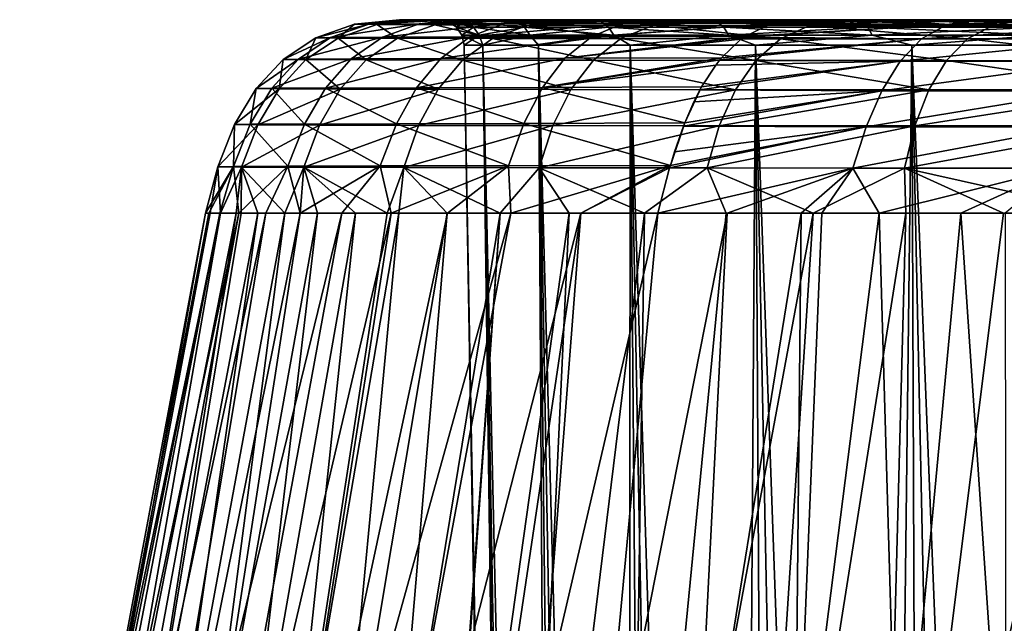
# Model space of a CAD drawing. Header units: metres. Extents: x -109 to 109, y -63 to 140.
# Tile 392 of 480: x 60.06 to 67.69, y 13.92 to 18.6. Entities that reach past the tile are written whole.
import ezdxf

# ---------------------------------------------------------------- set-up
doc = ezdxf.new("R2010")
doc.units = ezdxf.units.M
doc.layers.add('solid_502308_SW0001', color=7, linetype='CONTINUOUS')

msp = doc.modelspace()

# ---------------------------------------------------------------- linework, layer by layer
at = {"layer": 'solid_502308_SW0001'}
for points in [[(62.354538, 18.463137, 0.210634), (62.654179, 18.567312, 0.217047), (62.764614, 18.569345, -1.756779)], [(62.469028, 18.465202, -1.807082), (62.354538, 18.463137, 0.210634), (62.764614, 18.569345, -1.756779)], [(62.354538, 18.463137, 0.210634), (62.528717, 18.461145, 2.224075), (62.654179, 18.567312, 0.217047)], [(62.469028, 18.465202, -1.807082), (62.764614, 18.569345, -1.756779), (63.154991, 18.571413, -3.694756)], [(62.869854, 18.467302, -3.787895), (62.469028, 18.465202, -1.807082), (63.154991, 18.571413, -3.694756)], [(62.528717, 18.461145, 2.224075), (62.825943, 18.565351, 2.186492), (62.654179, 18.567312, 0.217047)], [(62.528717, 18.461145, 2.224075), (62.988018, 18.459272, 4.192152), (62.825943, 18.565351, 2.186492)], [(62.654179, 18.567312, 0.217047), (63.01516, 18.603163, 0.663302), (63.003288, 18.603163, -0.347916)], [(62.654179, 18.567312, 0.217047), (62.825943, 18.565351, 2.186492), (63.01516, 18.603163, 0.663302)], [(62.654179, 18.567312, 0.217047), (63.003288, 18.603163, -0.347916), (63.067024, 18.603163, -1.355961)], [(62.764614, 18.569345, -1.756779), (62.654179, 18.567312, 0.217047), (63.067024, 18.603163, -1.355961)], [(62.764614, 18.569345, -1.756779), (63.067024, 18.603163, -1.355961), (63.205902, 18.603163, -2.356255)], [(62.764614, 18.569345, -1.756779), (63.205902, 18.603163, -2.356255), (63.419518, 18.603163, -3.344701)], [(63.154991, 18.571413, -3.694756), (62.764614, 18.569345, -1.756779), (63.419518, 18.603163, -3.344701)], [(62.825943, 18.565351, 2.186492), (63.265663, 18.603163, 2.670303), (63.102791, 18.603163, 1.671553)], [(62.825943, 18.565351, 2.186492), (63.276409, 18.563507, 4.111416), (63.265663, 18.603163, 2.670303)], [(62.825943, 18.565351, 2.186492), (63.102791, 18.603163, 1.671553), (63.01516, 18.603163, 0.663302)], [(62.988018, 18.459272, 4.192152), (63.276409, 18.563507, 4.111416), (62.825943, 18.565351, 2.186492)], [(62.869854, 18.467302, -3.787895), (63.154991, 18.571413, -3.694756), (63.817356, 18.573471, -5.557386)], [(63.548836, 18.469393, -5.691383), (62.869854, 18.467302, -3.787895), (63.817356, 18.573471, -5.557386)], [(62.988018, 18.459272, 4.192152), (63.723061, 18.457554, 6.074703), (63.276409, 18.563507, 4.111416)], [(63.067024, 18.603163, -1.355961), (63.003288, 18.603163, -0.347916), (63.01516, 18.603163, 0.663302)], [(63.067024, 18.603163, -1.355961), (63.01516, 18.603163, 0.663302), (63.102791, 18.603163, 1.671553)], [(63.205902, 18.603163, -2.356255), (63.067024, 18.603163, -1.355961), (63.102791, 18.603163, 1.671553)], [(63.205902, 18.603163, -2.356255), (63.102791, 18.603163, 1.671553), (63.265663, 18.603163, 2.670303)], [(63.154991, 18.571413, -3.694756), (63.419518, 18.603163, -3.344701), (63.707081, 18.603163, -4.315988)], [(63.154991, 18.571413, -3.694756), (63.707081, 18.603163, -4.315988), (64.066704, 18.603163, -5.263172)], [(63.817356, 18.573471, -5.557386), (63.154991, 18.571413, -3.694756), (64.066704, 18.603163, -5.263172)], [(63.303413, 18.603163), (63.205902, 18.603163, -2.356255), (63.265663, 18.603163, 2.670303)], [(63.303413, 18.603163), (63.419518, 18.603163, -3.344701), (63.205902, 18.603163, -2.356255)], [(63.303413, 18.603163), (63.265663, 18.603163, 2.670303), (63.502697, 18.603163, 3.653434)], [(63.276409, 18.563507, 4.111416), (63.502697, 18.603163, 3.653434), (63.265663, 18.603163, 2.670303)], [(63.276409, 18.563507, 4.111416), (63.812477, 18.603163, 4.615557), (63.502697, 18.603163, 3.653434)], [(63.276409, 18.563507, 4.111416), (63.996399, 18.561813, 5.952585), (63.812477, 18.603163, 4.615557)], [(63.723061, 18.457554, 6.074703), (63.996399, 18.561813, 5.952585), (63.276409, 18.563507, 4.111416)], [(63.447586, 18.603163, 1.945415), (63.303413, 18.603163), (63.502697, 18.603163, 3.653434)], [(63.303413, 18.603163), (63.44759, 18.603163, -1.945441), (63.419518, 18.603163, -3.344701)], [(63.51255, 18.588329, -1.867313), (63.44759, 18.603163, -1.945441), (63.303413, 18.603163)], [(63.378998, 18.588329, 0), (63.303413, 18.603163), (63.447586, 18.603163, 1.945415)], [(63.378998, 18.588329, 0), (63.51255, 18.588329, -1.867313), (63.303413, 18.603163)], [(63.51255, 18.588329, 1.867313), (63.378998, 18.588329, 0), (63.447586, 18.603163, 1.945415)], [(63.576435, 18.545866, -1.858128), (63.51255, 18.588329, -1.867313), (63.378998, 18.588329, 0)], [(63.443539, 18.545866, 0), (63.576435, 18.545866, -1.858128), (63.378998, 18.588329, 0)], [(63.51255, 18.588329, 1.867313), (63.443539, 18.545866, 0), (63.378998, 18.588329, 0)], [(63.44759, 18.603163, -1.945441), (63.707081, 18.603163, -4.315988), (63.419518, 18.603163, -3.344701)], [(63.576435, 18.545866, 1.858128), (63.443539, 18.545866, 0), (63.51255, 18.588329, 1.867313)], [(63.619621, 18.482111, -1.851919), (63.576435, 18.545866, -1.858128), (63.443539, 18.545866, 0)], [(63.487171, 18.482111, 0), (63.619621, 18.482111, -1.851919), (63.443539, 18.545866, 0)], [(63.576435, 18.545866, 1.858128), (63.487171, 18.482111, 0), (63.443539, 18.545866, 0)], [(63.447586, 18.603163, 1.945415), (63.502697, 18.603163, 3.653434), (63.812477, 18.603163, 4.615557)], [(63.882866, 18.603163, 3.867424), (63.447586, 18.603163, 1.945415), (63.812477, 18.603163, 4.615557)], [(63.910492, 18.588329, 3.696614), (63.447586, 18.603163, 1.945415), (63.882866, 18.603163, 3.867424)], [(63.910492, 18.588329, 3.696614), (63.51255, 18.588329, 1.867313), (63.447586, 18.603163, 1.945415)], [(63.44759, 18.603163, -1.945441), (63.882877, 18.603163, -3.867461), (63.707081, 18.603163, -4.315988)], [(63.910492, 18.588329, -3.696614), (63.882877, 18.603163, -3.867461), (63.44759, 18.603163, -1.945441)], [(63.51255, 18.588329, -1.867313), (63.910492, 18.588329, -3.696614), (63.44759, 18.603163, -1.945441)], [(63.619621, 18.482111, 1.851919), (63.487171, 18.482111, 0), (63.576435, 18.545866, 1.858128)], [(63.972416, 18.545866, -3.67843), (63.910492, 18.588329, -3.696614), (63.51255, 18.588329, -1.867313)], [(63.576435, 18.545866, -1.858128), (63.972416, 18.545866, -3.67843), (63.51255, 18.588329, -1.867313)], [(63.576435, 18.545866, 1.858128), (63.51255, 18.588329, 1.867313), (63.910492, 18.588329, 3.696614)], [(63.548836, 18.469393, -5.691383), (63.817356, 18.573471, -5.557386), (64.738205, 18.57548, -7.306706)], [(64.492119, 18.471434, -7.478701), (63.548836, 18.469393, -5.691383), (64.738205, 18.57548, -7.306706)], [(63.972416, 18.545866, 3.67843), (63.576435, 18.545866, 1.858128), (63.910492, 18.588329, 3.696614)], [(64.014282, 18.482111, -3.666138), (63.972416, 18.545866, -3.67843), (63.576435, 18.545866, -1.858128)], [(63.619621, 18.482111, -1.851919), (64.014282, 18.482111, -3.666138), (63.576435, 18.545866, -1.858128)], [(63.619621, 18.482111, 1.851919), (63.576435, 18.545866, 1.858128), (63.972416, 18.545866, 3.67843)], [(64.014282, 18.482111, 3.666138), (63.619621, 18.482111, 1.851919), (63.972416, 18.545866, 3.67843)], [(63.882877, 18.603163, -3.867461), (64.066704, 18.603163, -5.263172), (63.707081, 18.603163, -4.315988)], [(63.723061, 18.457554, 6.074703), (64.718849, 18.456026, 7.833309), (63.996399, 18.561813, 5.952585)], [(63.882866, 18.603163, 3.867424), (63.812477, 18.603163, 4.615557), (64.193352, 18.603163, 5.551783)], [(63.996399, 18.561813, 5.952585), (64.193352, 18.603163, 5.551783), (63.812477, 18.603163, 4.615557)], [(63.817356, 18.573471, -5.557386), (64.066704, 18.603163, -5.263172), (64.495407, 18.603163, -6.178968)], [(63.817356, 18.573471, -5.557386), (64.495407, 18.603163, -6.178968), (64.98925, 18.603163, -7.0566)], [(64.738205, 18.57548, -7.306706), (63.817356, 18.573471, -5.557386), (64.98925, 18.603163, -7.0566)], [(64.208069, 18.603163, 4.801822), (63.882866, 18.603163, 3.867424), (64.193352, 18.603163, 5.551783)], [(63.910492, 18.588329, 3.696614), (63.882866, 18.603163, 3.867424), (64.208069, 18.603163, 4.801822)], [(63.882877, 18.603163, -3.867461), (64.208084, 18.603163, -4.801859), (64.066704, 18.603163, -5.263172)], [(64.56472, 18.588329, -5.450661), (64.208084, 18.603163, -4.801859), (63.882877, 18.603163, -3.867461)], [(63.910492, 18.588329, -3.696614), (64.56472, 18.588329, -5.450661), (63.882877, 18.603163, -3.867461)], [(64.56472, 18.588329, 5.450661), (63.910492, 18.588329, 3.696614), (64.208069, 18.603163, 4.801822)], [(64.623428, 18.545866, -5.42385), (64.56472, 18.588329, -5.450661), (63.910492, 18.588329, -3.696614)], [(63.972416, 18.545866, -3.67843), (64.623428, 18.545866, -5.42385), (63.910492, 18.588329, -3.696614)], [(63.972416, 18.545866, 3.67843), (63.910492, 18.588329, 3.696614), (64.56472, 18.588329, 5.450661)], [(64.623428, 18.545866, 5.42385), (63.972416, 18.545866, 3.67843), (64.56472, 18.588329, 5.450661)], [(64.663116, 18.482111, -5.405725), (64.623428, 18.545866, -5.42385), (63.972416, 18.545866, -3.67843)], [(64.014282, 18.482111, -3.666138), (64.663116, 18.482111, -5.405725), (63.972416, 18.545866, -3.67843)], [(64.014282, 18.482111, 3.666138), (63.972416, 18.545866, 3.67843), (64.623428, 18.545866, 5.42385)], [(63.996399, 18.561813, 5.952585), (64.643379, 18.603163, 6.457221), (64.193352, 18.603163, 5.551783)], [(63.996399, 18.561813, 5.952585), (64.971237, 18.560307, 7.672473), (64.643379, 18.603163, 6.457221)], [(64.718849, 18.456026, 7.833309), (64.971237, 18.560307, 7.672473), (63.996399, 18.561813, 5.952585)], [(64.663116, 18.482111, 5.405725), (64.014282, 18.482111, 3.666138), (64.623428, 18.545866, 5.42385)], [(64.208084, 18.603163, -4.801859), (64.495407, 18.603163, -6.178968), (64.066704, 18.603163, -5.263172)], [(64.208069, 18.603163, 4.801822), (64.193352, 18.603163, 5.551783), (64.643379, 18.603163, 6.457221)], [(64.602325, 18.603163, 5.709219), (64.208069, 18.603163, 4.801822), (64.643379, 18.603163, 6.457221)], [(64.56472, 18.588329, 5.450661), (64.208069, 18.603163, 4.801822), (64.602325, 18.603163, 5.709219)], [(64.208084, 18.603163, -4.801859), (64.602348, 18.603163, -5.709255), (64.495407, 18.603163, -6.178968)], [(64.56472, 18.588329, -5.450661), (64.602348, 18.603163, -5.709255), (64.208084, 18.603163, -4.801859)], [(64.492119, 18.471434, -7.478701), (64.738205, 18.57548, -7.306706), (65.898582, 18.577366, -8.907063)], [(65.893845, 18.575939, -8.911505), (64.492119, 18.471434, -7.478701), (65.898582, 18.577366, -8.907063)], [(65.893845, 18.575939, -8.911505), (65.878571, 18.571125, -8.925832), (64.492119, 18.471434, -7.478701)], [(65.878571, 18.571125, -8.925832), (65.680733, 18.473518, -9.11327), (64.492119, 18.471434, -7.478701)], [(64.602348, 18.603163, -5.709255), (64.98925, 18.603163, -7.0566), (64.495407, 18.603163, -6.178968)], [(64.56472, 18.588329, -5.450661), (65.461914, 18.588329, -7.09375), (64.602348, 18.603163, -5.709255)], [(65.461914, 18.588329, 7.09375), (64.56472, 18.588329, 5.450661), (64.602325, 18.603163, 5.709219)], [(65.516205, 18.545866, -7.058856), (65.461914, 18.588329, -7.09375), (64.56472, 18.588329, -5.450661)], [(64.623428, 18.545866, -5.42385), (65.516205, 18.545866, -7.058856), (64.56472, 18.588329, -5.450661)], [(64.623428, 18.545866, 5.42385), (64.56472, 18.588329, 5.450661), (65.461914, 18.588329, 7.09375)], [(64.602325, 18.603163, 5.709219), (64.643379, 18.603163, 6.457221), (65.16008, 18.603163, 7.326729)], [(65.587151, 18.603163, 7.420221), (64.602325, 18.603163, 5.709219), (65.16008, 18.603163, 7.326729)], [(65.461914, 18.588329, 7.09375), (64.602325, 18.603163, 5.709219), (65.587151, 18.603163, 7.420221)], [(64.602348, 18.603163, -5.709255), (65.587173, 18.603163, -7.420253), (64.98925, 18.603163, -7.0566)], [(65.461914, 18.588329, -7.09375), (65.587173, 18.603163, -7.420253), (64.602348, 18.603163, -5.709255)], [(65.516205, 18.545866, 7.058856), (64.623428, 18.545866, 5.42385), (65.461914, 18.588329, 7.09375)], [(65.55291, 18.482111, -7.035267), (65.516205, 18.545866, -7.058856), (64.623428, 18.545866, -5.42385)], [(64.663116, 18.482111, -5.405725), (65.55291, 18.482111, -7.035267), (64.623428, 18.545866, -5.42385)], [(64.663116, 18.482111, 5.405725), (64.623428, 18.545866, 5.42385), (65.516205, 18.545866, 7.058856)], [(64.971237, 18.560307, 7.672473), (65.16008, 18.603163, 7.326729), (64.643379, 18.603163, 6.457221)], [(65.55291, 18.482111, 7.035267), (64.663116, 18.482111, 5.405725), (65.516205, 18.545866, 7.058856)], [(64.718849, 18.456026, 7.833309), (65.955055, 18.454718, 9.43208), (64.971237, 18.560307, 7.672473)], [(64.738205, 18.57548, -7.306706), (65.543549, 18.603163, -7.88977), (66.153755, 18.603163, -8.672623)], [(65.898582, 18.577366, -8.907063), (64.738205, 18.57548, -7.306706), (66.153755, 18.603163, -8.672623)], [(64.738205, 18.57548, -7.306706), (64.98925, 18.603163, -7.0566), (65.543549, 18.603163, -7.88977)], [(64.971237, 18.560307, 7.672473), (65.740379, 18.603163, 8.155034), (65.16008, 18.603163, 7.326729)], [(64.971237, 18.560307, 7.672473), (66.181053, 18.559015, 9.236024), (65.740379, 18.603163, 8.155034)], [(65.955055, 18.454718, 9.43208), (66.181053, 18.559015, 9.236024), (64.971237, 18.560307, 7.672473)], [(65.587173, 18.603163, -7.420253), (65.543549, 18.603163, -7.88977), (64.98925, 18.603163, -7.0566)], [(65.587151, 18.603163, 7.420221), (65.16008, 18.603163, 7.326729), (65.740379, 18.603163, 8.155034)], [(65.461914, 18.588329, -7.09375), (66.583809, 18.588329, -8.592429), (65.587173, 18.603163, -7.420253)], [(66.583809, 18.588329, 8.592429), (65.461914, 18.588329, 7.09375), (65.587151, 18.603163, 7.420221)], [(66.632584, 18.545866, -8.550164), (66.583809, 18.588329, -8.592429), (65.461914, 18.588329, -7.09375)], [(65.516205, 18.545866, -7.058856), (66.632584, 18.545866, -8.550164), (65.461914, 18.588329, -7.09375)], [(65.516205, 18.545866, 7.058856), (65.461914, 18.588329, 7.09375), (66.583809, 18.588329, 8.592429)], [(66.632584, 18.545866, 8.550164), (65.516205, 18.545866, 7.058856), (66.583809, 18.588329, 8.592429)], [(66.665558, 18.482111, -8.521591), (66.632584, 18.545866, -8.550164), (65.516205, 18.545866, -7.058856)], [(65.55291, 18.482111, -7.035267), (66.665558, 18.482111, -8.521591), (65.516205, 18.545866, -7.058856)], [(65.55291, 18.482111, 7.035267), (65.516205, 18.545866, 7.058856), (66.632584, 18.545866, 8.550164)], [(65.587173, 18.603163, -7.420253), (66.153755, 18.603163, -8.672623), (65.543549, 18.603163, -7.88977)], [(66.665558, 18.482111, 8.521591), (65.55291, 18.482111, 7.035267), (66.632584, 18.545866, 8.550164)], [(65.587151, 18.603163, 7.420221), (65.740379, 18.603163, 8.155034), (66.380814, 18.603163, 8.937316)], [(66.816154, 18.603163, 8.965094), (65.587151, 18.603163, 7.420221), (66.380814, 18.603163, 8.937316)], [(66.583809, 18.588329, 8.592429), (65.587151, 18.603163, 7.420221), (66.816154, 18.603163, 8.965094)], [(65.587173, 18.603163, -7.420253), (66.816185, 18.603163, -8.965125), (66.153755, 18.603163, -8.672623)], [(66.583809, 18.588329, -8.592429), (66.816185, 18.603163, -8.965125), (65.587173, 18.603163, -7.420253)], [(67.244385, 18.564886, -10.295122), (65.671532, 18.467144, -9.122043), (65.680733, 18.473518, -9.11327)], [(67.048759, 18.454746, -10.528946), (65.671532, 18.467144, -9.122043), (67.244385, 18.564886, -10.295122)], [(67.244385, 18.564886, -10.295122), (65.680733, 18.473518, -9.11327), (65.878571, 18.571125, -8.925832)], [(66.181053, 18.559015, 9.236024), (66.380814, 18.603163, 8.937316), (65.740379, 18.603163, 8.155034)], [(67.244385, 18.564886, -10.295122), (65.878571, 18.571125, -8.925832), (65.893845, 18.575939, -8.911505)], [(65.893845, 18.575939, -8.911505), (65.898582, 18.577366, -8.907063), (66.815811, 18.603163, -9.402081)], [(67.244385, 18.564886, -10.295122), (65.893845, 18.575939, -8.911505), (66.815811, 18.603163, -9.402081)], [(65.898582, 18.577366, -8.907063), (66.153755, 18.603163, -8.672623), (66.815811, 18.603163, -9.402081)], [(65.955055, 18.454718, 9.43208), (67.406464, 18.453659, 10.838392), (66.181053, 18.559015, 9.236024)], [(66.816185, 18.603163, -8.965125), (66.815811, 18.603163, -9.402081), (66.153755, 18.603163, -8.672623)], [(66.181053, 18.559015, 9.236024), (67.077789, 18.603163, 9.669281), (66.380814, 18.603163, 8.937316)], [(66.181053, 18.559015, 9.236024), (67.601196, 18.557966, 10.611369), (67.077789, 18.603163, 9.669281)], [(67.406464, 18.453659, 10.838392), (67.601196, 18.557966, 10.611369), (66.181053, 18.559015, 9.236024)], [(66.816154, 18.603163, 8.965094), (66.380814, 18.603163, 8.937316), (67.077789, 18.603163, 9.669281)], [(66.583809, 18.588329, -8.592429), (67.90757, 18.588329, -9.916192), (66.816185, 18.603163, -8.965125)], [(67.90757, 18.588329, 9.916192), (66.583809, 18.588329, 8.592429), (66.816154, 18.603163, 8.965094)], [(67.949837, 18.545866, -9.867415), (67.90757, 18.588329, -9.916192), (66.583809, 18.588329, -8.592429)], [(66.632584, 18.545866, -8.550164), (67.949837, 18.545866, -9.867415), (66.583809, 18.588329, -8.592429)], [(66.632584, 18.545866, 8.550164), (66.583809, 18.588329, 8.592429), (67.90757, 18.588329, 9.916192)], [(67.949837, 18.545866, 9.867415), (66.632584, 18.545866, 8.550164), (67.90757, 18.588329, 9.916192)], [(67.978409, 18.482111, -9.83444), (67.949837, 18.545866, -9.867415), (66.632584, 18.545866, -8.550164)], [(66.665558, 18.482111, -8.521591), (67.978409, 18.482111, -9.83444), (66.632584, 18.545866, -8.550164)], [(66.665558, 18.482111, 8.521591), (66.632584, 18.545866, 8.550164), (67.949837, 18.545866, 9.867415)], [(67.978409, 18.482111, 9.83444), (66.665558, 18.482111, 8.521591), (67.949837, 18.545866, 9.867415)], [(66.816185, 18.603163, -8.965125), (67.541763, 18.603163, -10.091909), (66.815811, 18.603163, -9.402081)], [(67.244385, 18.564886, -10.295122), (66.815811, 18.603163, -9.402081), (67.541763, 18.603163, -10.091909)], [(66.816154, 18.603163, 8.965094), (67.077789, 18.603163, 9.669281), (67.827438, 18.603163, 10.346956)], [(68.262962, 18.603163, 10.31022), (66.816154, 18.603163, 8.965094), (67.827438, 18.603163, 10.346956)], [(67.90757, 18.588329, 9.916192), (66.816154, 18.603163, 8.965094), (68.262962, 18.603163, 10.31022)], [(66.816185, 18.603163, -8.965125), (68.262993, 18.603163, -10.310246), (67.541763, 18.603163, -10.091909)], [(67.90757, 18.588329, -9.916192), (68.262993, 18.603163, -10.310246), (66.816185, 18.603163, -8.965125)], [(67.048759, 18.454746, -10.528946), (67.244385, 18.564886, -10.295122), (68.758186, 18.564903, -11.469317)], [(68.591171, 18.454771, -11.727497), (67.048759, 18.454746, -10.528946), (68.758186, 18.564903, -11.469317)], [(67.601196, 18.557966, 10.611369), (67.827438, 18.603163, 10.346956), (67.077789, 18.603163, 9.669281)], [(67.244385, 18.564886, -10.295122), (67.541763, 18.603163, -10.091909), (68.326775, 18.603163, -10.733518)], [(68.758186, 18.564903, -11.469317), (67.244385, 18.564886, -10.295122), (68.326775, 18.603163, -10.733518)], [(67.406464, 18.453659, 10.838392), (69.043442, 18.452869, 12.023545), (67.601196, 18.557966, 10.611369)], [(68.262993, 18.603163, -10.310246), (68.326775, 18.603163, -10.733518), (67.541763, 18.603163, -10.091909)], [(67.601196, 18.557966, 10.611369), (69.202728, 18.557182, 11.770474), (67.827438, 18.603163, 10.346956)], [(69.043442, 18.452869, 12.023545), (69.202728, 18.557182, 11.770474), (67.601196, 18.557966, 10.611369)], [(62.62933, 18.29954, -3.866963), (62.869854, 18.467302, -3.787895), (63.548836, 18.469393, -5.691383)], [(63.322445, 18.30167, -5.804914), (62.62933, 18.29954, -3.866963), (63.548836, 18.469393, -5.691383)], [(63.322445, 18.30167, -5.804914), (63.548836, 18.469393, -5.691383), (64.492119, 18.471434, -7.478701)], [(64.28476, 18.303747, -7.624257), (63.322445, 18.30167, -5.804914), (64.492119, 18.471434, -7.478701)], [(63.487171, 18.482111, 0), (63.50338, 18.406652), (63.648544, 18.406652, -1.937045)], [(63.619621, 18.482111, 1.851919), (63.50338, 18.406652), (63.487171, 18.482111, 0)], [(63.487171, 18.482111, 0), (63.648544, 18.406652, -1.937045), (63.619621, 18.482111, -1.851919)], [(63.619621, 18.482111, 1.851919), (63.648544, 18.406652, 1.937045), (63.50338, 18.406652)], [(64.014282, 18.482111, 3.666138), (63.648544, 18.406652, 1.937045), (63.619621, 18.482111, 1.851919)], [(63.619621, 18.482111, -1.851919), (63.648544, 18.406652, -1.937045), (64.014282, 18.482111, -3.666138)], [(64.014282, 18.482111, 3.666138), (64.080788, 18.406652, 3.830821), (63.648544, 18.406652, 1.937045)], [(64.014282, 18.482111, -3.666138), (63.648544, 18.406652, -1.937045), (64.080788, 18.406652, -3.830821)], [(64.663116, 18.482111, 5.405725), (64.080788, 18.406652, 3.830821), (64.014282, 18.482111, 3.666138)], [(64.014282, 18.482111, -3.666138), (64.080788, 18.406652, -3.830821), (64.663116, 18.482111, -5.405725)], [(64.663116, 18.482111, 5.405725), (64.790451, 18.406652, 5.639021), (64.080788, 18.406652, 3.830821)], [(64.663116, 18.482111, -5.405725), (64.080788, 18.406652, -3.830821), (64.790451, 18.406652, -5.639021)], [(64.28476, 18.303747, -7.624257), (64.492119, 18.471434, -7.478701), (65.680733, 18.473518, -9.11327)], [(65.671532, 18.467144, -9.122043), (64.28476, 18.303747, -7.624257), (65.680733, 18.473518, -9.11327)], [(65.55291, 18.482111, 7.035267), (64.790451, 18.406652, 5.639021), (64.663116, 18.482111, 5.405725)], [(64.663116, 18.482111, -5.405725), (64.790451, 18.406652, -5.639021), (65.55291, 18.482111, -7.035267)], [(65.55291, 18.482111, 7.035267), (65.761688, 18.406652, 7.321256), (64.790451, 18.406652, 5.639021)], [(65.55291, 18.482111, -7.035267), (64.790451, 18.406652, -5.639021), (65.761688, 18.406652, -7.321256)], [(66.665558, 18.482111, 8.521591), (65.761688, 18.406652, 7.321256), (65.55291, 18.482111, 7.035267)], [(65.55291, 18.482111, -7.035267), (65.761688, 18.406652, -7.321256), (66.665558, 18.482111, -8.521591)], [(66.665558, 18.482111, 8.521591), (66.972801, 18.406652, 8.839946), (65.761688, 18.406652, 7.321256)], [(66.665558, 18.482111, -8.521591), (65.761688, 18.406652, -7.321256), (66.972801, 18.406652, -8.839946)], [(67.978409, 18.482111, 9.83444), (66.972801, 18.406652, 8.839946), (66.665558, 18.482111, 8.521591)], [(66.665558, 18.482111, -8.521591), (66.972801, 18.406652, -8.839946), (67.978409, 18.482111, -9.83444)], [(67.978409, 18.482111, 9.83444), (68.396744, 18.406652, 10.161165), (66.972801, 18.406652, 8.839946)], [(67.978409, 18.482111, -9.83444), (66.972801, 18.406652, -8.839946), (68.396744, 18.406652, -10.161165)], [(62.101555, 18.295298, 0.204789), (62.354538, 18.463137, 0.210634), (62.469028, 18.465202, -1.807082)], [(62.219574, 18.297401, -1.849994), (62.101555, 18.295298, 0.204789), (62.469028, 18.465202, -1.807082)], [(62.101555, 18.295298, 0.204789), (62.277679, 18.29327, 2.25541), (62.354538, 18.463137, 0.210634)], [(62.219574, 18.297401, -1.849994), (62.469028, 18.465202, -1.807082), (62.869854, 18.467302, -3.787895)], [(62.62933, 18.29954, -3.866963), (62.219574, 18.297401, -1.849994), (62.869854, 18.467302, -3.787895)], [(62.277679, 18.29327, 2.25541), (62.528717, 18.461145, 2.224075), (62.354538, 18.463137, 0.210634)], [(62.277679, 18.29327, 2.25541), (62.744347, 18.291361, 4.259975), (62.528717, 18.461145, 2.224075)], [(62.744347, 18.291361, 4.259975), (62.988018, 18.459272, 4.192152), (62.528717, 18.461145, 2.224075)], [(62.744347, 18.291361, 4.259975), (63.492031, 18.28961, 6.177536), (62.988018, 18.459272, 4.192152)], [(63.492031, 18.28961, 6.177536), (63.723061, 18.457554, 6.074703), (62.988018, 18.459272, 4.192152)], [(63.492031, 18.28961, 6.177536), (64.505447, 18.288054, 7.968916), (63.723061, 18.457554, 6.074703)], [(64.163902, -19.434383), (63.50338, 18.406652), (63.648544, 18.406652, 1.937045)], [(64.201927, -19.434383, -0.967879), (63.50338, 18.406652), (64.163902, -19.434383)], [(64.201927, -19.434383, -0.967879), (63.648544, 18.406652, -1.937045), (63.50338, 18.406652)], [(64.315781, -19.434383, 1.929791), (63.648544, 18.406652, 1.937045), (64.080788, 18.406652, 3.830821)], [(64.201927, -19.434383, 0.967879), (64.163902, -19.434383), (63.648544, 18.406652, 1.937045)], [(64.315781, -19.434383, 1.929791), (64.201927, -19.434383, 0.967879), (63.648544, 18.406652, 1.937045)], [(64.504745, -19.434383, -2.879806), (64.080788, 18.406652, -3.830821), (63.648544, 18.406652, -1.937045)], [(64.315781, -19.434383, -1.929791), (64.504745, -19.434383, -2.879806), (63.648544, 18.406652, -1.937045)], [(64.201927, -19.434383, -0.967879), (64.315781, -19.434383, -1.929791), (63.648544, 18.406652, -1.937045)], [(64.505447, 18.288054, 7.968916), (64.718849, 18.456026, 7.833309), (63.723061, 18.457554, 6.074703)], [(64.76767, -19.434383, 3.812065), (64.080788, 18.406652, 3.830821), (64.790451, 18.406652, 5.639021)], [(64.504745, -19.434383, 2.879806), (64.315781, -19.434383, 1.929791), (64.080788, 18.406652, 3.830821)], [(64.76767, -19.434383, 3.812065), (64.504745, -19.434383, 2.879806), (64.080788, 18.406652, 3.830821)], [(65.102928, -19.434383, -4.720821), (64.790451, 18.406652, -5.639021), (64.080788, 18.406652, -3.830821)], [(64.76767, -19.434383, -3.812065), (65.102928, -19.434383, -4.720821), (64.080788, 18.406652, -3.830821)], [(64.504745, -19.434383, -2.879806), (64.76767, -19.434383, -3.812065), (64.080788, 18.406652, -3.830821)], [(65.671532, 18.467144, -9.122043), (65.649193, 18.450867, -9.143378), (64.28476, 18.303747, -7.624257)], [(65.649193, 18.450867, -9.143378), (65.497856, 18.306686, -9.287553), (64.28476, 18.303747, -7.624257)], [(64.505447, 18.288054, 7.968916), (65.763901, 18.286722, 9.597523), (64.718849, 18.456026, 7.833309)], [(65.763901, 18.286722, 9.597523), (65.955055, 18.454718, 9.43208), (64.718849, 18.456026, 7.833309)], [(65.102928, -19.434383, 4.720821), (64.76767, -19.434383, 3.812065), (64.790451, 18.406652, 5.639021)], [(65.508453, -19.434383, 5.600472), (64.790451, 18.406652, 5.639021), (65.761688, 18.406652, 7.321256)], [(65.508453, -19.434383, 5.600472), (65.102928, -19.434383, 4.720821), (64.790451, 18.406652, 5.639021)], [(65.981743, -19.434383, -6.445595), (65.761688, 18.406652, -7.321256), (64.790451, 18.406652, -5.639021)], [(65.508453, -19.434383, -5.600472), (65.981743, -19.434383, -6.445595), (64.790451, 18.406652, -5.639021)], [(65.102928, -19.434383, -4.720821), (65.508453, -19.434383, -5.600472), (64.790451, 18.406652, -5.639021)], [(67.048759, 18.454746, -10.528946), (65.484993, 18.291285, -9.299707), (65.497856, 18.306686, -9.287553)], [(66.882996, 18.28059, -10.728539), (65.484993, 18.291285, -9.299707), (67.048759, 18.454746, -10.528946)], [(67.048759, 18.454746, -10.528946), (65.497856, 18.306686, -9.287553), (65.649193, 18.450867, -9.143378)], [(65.981743, -19.434383, 6.445595), (65.508453, -19.434383, 5.600472), (65.761688, 18.406652, 7.321256)], [(67.048759, 18.454746, -10.528946), (65.649193, 18.450867, -9.143378), (65.671532, 18.467144, -9.122043)], [(66.519882, -19.434383, 7.250978), (65.761688, 18.406652, 7.321256), (66.972801, 18.406652, 8.839946)], [(66.519882, -19.434383, 7.250978), (65.981743, -19.434383, 6.445595), (65.761688, 18.406652, 7.321256)], [(67.119553, -19.434383, -8.011657), (66.972801, 18.406652, -8.839946), (65.761688, 18.406652, -7.321256)], [(66.519882, -19.434383, -7.250978), (67.119553, -19.434383, -8.011657), (65.761688, 18.406652, -7.321256)], [(65.981743, -19.434383, -6.445595), (66.519882, -19.434383, -7.250978), (65.761688, 18.406652, -7.321256)], [(65.763901, 18.286722, 9.597523), (67.241684, 18.285643, 11.030083), (65.955055, 18.454718, 9.43208)], [(67.241684, 18.285643, 11.030083), (67.406464, 18.453659, 10.838392), (65.955055, 18.454718, 9.43208)], [(67.119553, -19.434383, 8.011657), (66.519882, -19.434383, 7.250978), (66.972801, 18.406652, 8.839946)], [(66.882996, 18.28059, -10.728539), (67.048759, 18.454746, -10.528946), (68.591171, 18.454771, -11.727497)], [(68.449387, 18.280617, -11.949343), (66.882996, 18.28059, -10.728539), (68.591171, 18.454771, -11.727497)], [(67.777061, -19.434383, 8.72294), (66.972801, 18.406652, 8.839946), (68.396744, 18.406652, 10.161165)], [(67.777061, -19.434383, 8.72294), (67.119553, -19.434383, 8.011657), (66.972801, 18.406652, 8.839946)], [(68.488342, -19.434383, -9.380445), (68.396744, 18.406652, -10.161165), (66.972801, 18.406652, -8.839946)], [(67.777061, -19.434383, -8.72294), (68.488342, -19.434383, -9.380445), (66.972801, 18.406652, -8.839946)], [(67.119553, -19.434383, -8.011657), (67.777061, -19.434383, -8.72294), (66.972801, 18.406652, -8.839946)], [(67.241684, 18.285643, 11.030083), (68.9086, 18.284838, 12.237332), (67.406464, 18.453659, 10.838392)], [(68.9086, 18.284838, 12.237332), (69.043442, 18.452869, 12.023545), (67.406464, 18.453659, 10.838392)], [(61.892509, 18.069086, 0.202354), (62.101555, 18.295298, 0.204789), (62.219574, 18.297401, -1.849994)], [(62.013054, 18.071222, -1.882783), (61.892509, 18.069086, 0.202354), (62.219574, 18.297401, -1.849994)], [(61.892509, 18.069086, 0.202354), (62.070545, 18.06703, 2.283371), (62.101555, 18.295298, 0.204789)], [(62.013054, 18.071222, -1.882783), (62.219574, 18.297401, -1.849994), (62.62933, 18.29954, -3.866963)], [(62.429714, 18.073393, -3.92942), (62.013054, 18.071222, -1.882783), (62.62933, 18.29954, -3.866963)], [(62.070545, 18.06703, 2.283371), (62.277679, 18.29327, 2.25541), (62.101555, 18.295298, 0.204789)], [(62.070545, 18.06703, 2.283371), (62.543518, 18.065092, 4.317732), (62.277679, 18.29327, 2.25541)], [(62.543518, 18.065092, 4.317732), (62.744347, 18.291361, 4.259975), (62.277679, 18.29327, 2.25541)], [(62.429714, 18.073393, -3.92942), (62.62933, 18.29954, -3.866963), (63.322445, 18.30167, -5.804914)], [(63.133972, 18.075554, -5.895724), (62.429714, 18.073393, -3.92942), (63.322445, 18.30167, -5.804914)], [(62.543518, 18.065092, 4.317732), (63.301762, 18.063314, 6.263855), (62.744347, 18.291361, 4.259975)], [(63.301762, 18.063314, 6.263855), (63.492031, 18.28961, 6.177536), (62.744347, 18.291361, 4.259975)], [(63.133972, 18.075554, -5.895724), (63.322445, 18.30167, -5.804914), (64.28476, 18.303747, -7.624257)], [(64.111427, 18.077662, -7.741503), (63.133972, 18.075554, -5.895724), (64.28476, 18.303747, -7.624257)], [(63.301762, 18.063314, 6.263855), (64.329781, 18.061735, 8.08196), (63.492031, 18.28961, 6.177536)], [(64.329781, 18.061735, 8.08196), (64.505447, 18.288054, 7.968916), (63.492031, 18.28961, 6.177536)], [(64.111427, 18.077662, -7.741503), (64.28476, 18.303747, -7.624257), (65.497856, 18.306686, -9.287553)], [(65.484993, 18.291285, -9.299707), (64.111427, 18.077662, -7.741503), (65.497856, 18.306686, -9.287553)], [(65.484993, 18.291285, -9.299707), (65.453949, 18.251785, -9.32884), (64.111427, 18.077662, -7.741503)], [(65.453949, 18.251785, -9.32884), (65.344513, 18.082121, -9.429051), (64.111427, 18.077662, -7.741503)], [(64.329781, 18.061735, 8.08196), (65.60656, 18.060383, 9.734887), (64.505447, 18.288054, 7.968916)], [(65.60656, 18.060383, 9.734887), (65.763901, 18.286722, 9.597523), (64.505447, 18.288054, 7.968916)], [(66.882996, 18.28059, -10.728539), (65.331467, 18.058319, -9.440568), (65.344513, 18.082121, -9.429051)], [(66.741905, 18.050264, -10.88889), (65.331467, 18.058319, -9.440568), (66.882996, 18.28059, -10.728539)], [(66.882996, 18.28059, -10.728539), (65.344513, 18.082121, -9.429051), (65.453949, 18.251785, -9.32884)], [(66.882996, 18.28059, -10.728539), (65.453949, 18.251785, -9.32884), (65.484993, 18.291285, -9.299707)], [(65.60656, 18.060383, 9.734887), (67.106003, 18.059288, 11.188848), (65.763901, 18.286722, 9.597523)], [(67.106003, 18.059288, 11.188848), (67.241684, 18.285643, 11.030083), (65.763901, 18.286722, 9.597523)], [(66.741905, 18.050264, -10.88889), (66.882996, 18.28059, -10.728539), (68.449387, 18.280617, -11.949343)], [(68.326668, 18.050293, -12.127589), (66.741905, 18.050264, -10.88889), (68.449387, 18.280617, -11.949343)], [(67.106003, 18.059288, 11.188848), (68.797455, 18.05847, 12.414126), (67.241684, 18.285643, 11.030083)], [(68.797455, 18.05847, 12.414126), (68.9086, 18.284838, 12.237332), (67.241684, 18.285643, 11.030083)], [(61.724396, 17.789732, 0.206526), (62.070545, 18.06703, 2.283371), (61.892509, 18.069086, 0.202354)], [(61.845985, 17.791891, -1.902358), (61.724396, 17.789732, 0.206526), (61.892509, 18.069086, 0.202354)], [(61.724396, 17.789732, 0.206526), (61.904739, 17.787651, 2.3112), (62.070545, 18.06703, 2.283371)], [(61.845985, 17.791891, -1.902358), (61.892509, 18.069086, 0.202354), (62.013054, 18.071222, -1.882783)], [(62.267029, 17.794086, -3.972359), (61.845985, 17.791891, -1.902358), (62.013054, 18.071222, -1.882783)], [(61.904739, 17.787651, 2.3112), (62.543518, 18.065092, 4.317732), (62.070545, 18.06703, 2.283371)], [(61.904739, 17.787651, 2.3112), (62.383331, 17.785692, 4.368657), (62.543518, 18.065092, 4.317732)], [(62.267029, 17.794086, -3.972359), (62.013054, 18.071222, -1.882783), (62.429714, 18.073393, -3.92942)], [(62.978916, 17.796272, -5.961176), (62.267029, 17.794086, -3.972359), (62.429714, 18.073393, -3.92942)], [(62.383331, 17.785692, 4.368657), (63.301762, 18.063314, 6.263855), (62.543518, 18.065092, 4.317732)], [(62.383331, 17.785692, 4.368657), (63.150394, 17.783895, 6.336853), (63.301762, 18.063314, 6.263855)], [(62.978916, 17.796272, -5.961176), (62.429714, 18.073393, -3.92942), (63.133972, 18.075554, -5.895724)], [(63.967102, 17.798405, -7.828169), (62.978916, 17.796272, -5.961176), (63.133972, 18.075554, -5.895724)], [(63.967102, 17.798405, -7.828169), (63.133972, 18.075554, -5.895724), (64.111427, 18.077662, -7.741503)], [(63.150394, 17.783895, 6.336853), (64.329781, 18.061735, 8.08196), (63.301762, 18.063314, 6.263855)], [(63.150394, 17.783895, 6.336853), (64.190254, 17.782297, 8.175568), (64.329781, 18.061735, 8.08196)], [(65.214745, 17.803642, -9.536716), (63.967102, 17.798405, -7.828169), (64.111427, 18.077662, -7.741503)], [(65.214745, 17.803642, -9.536716), (64.111427, 18.077662, -7.741503), (65.344513, 18.082121, -9.429051)], [(64.190254, 17.782297, 8.175568), (65.60656, 18.060383, 9.734887), (64.329781, 18.061735, 8.08196)], [(64.190254, 17.782297, 8.175568), (65.481659, 17.78093, 9.84723), (65.60656, 18.060383, 9.734887)], [(66.741905, 18.050264, -10.88889), (65.204712, 17.777813, -9.544194), (65.214745, 17.803642, -9.536716)], [(66.620926, 17.771629, -11.007102), (65.204712, 17.777813, -9.544194), (66.741905, 18.050264, -10.88889)], [(65.331467, 18.058319, -9.440568), (65.214745, 17.803642, -9.536716), (65.344513, 18.082121, -9.429051)], [(65.331467, 18.058319, -9.440568), (65.284416, 17.964966, -9.481195), (65.214745, 17.803642, -9.536716)], [(66.741905, 18.050264, -10.88889), (65.214745, 17.803642, -9.536716), (65.284416, 17.964966, -9.481195)], [(66.741905, 18.050264, -10.88889), (65.284416, 17.964966, -9.481195), (65.331467, 18.058319, -9.440568)], [(65.481659, 17.78093, 9.84723), (67.106003, 18.059288, 11.188848), (65.60656, 18.060383, 9.734887)], [(65.481659, 17.78093, 9.84723), (66.998222, 17.779821, 11.317679), (67.106003, 18.059288, 11.188848)], [(66.620926, 17.771629, -11.007102), (66.741905, 18.050264, -10.88889), (68.326668, 18.050293, -12.127589)], [(68.218201, 17.771658, -12.259042), (66.620926, 17.771629, -11.007102), (68.326668, 18.050293, -12.127589)], [(66.998222, 17.779821, 11.317679), (68.797455, 18.05847, 12.414126), (67.106003, 18.059288, 11.188848)], [(66.998222, 17.779821, 11.317679), (68.708946, 17.778996, 12.556868), (68.797455, 18.05847, 12.414126)], [(61.594196, 17.462461, 0.220016), (61.904739, 17.787651, 2.3112), (61.724396, 17.789732, 0.206526)], [(61.71497, 17.464638, -1.906175), (61.594196, 17.462461, 0.220016), (61.724396, 17.789732, 0.206526)], [(61.594196, 17.462461, 0.220016), (61.777618, 17.460363, 2.341722), (61.904739, 17.787651, 2.3112)], [(61.71497, 17.464638, -1.906175), (61.724396, 17.789732, 0.206526), (61.845985, 17.791891, -1.902358)], [(62.137466, 17.466852, -3.993464), (61.71497, 17.464638, -1.906175), (61.845985, 17.791891, -1.902358)], [(61.777618, 17.460363, 2.341722), (62.383331, 17.785692, 4.368657), (61.904739, 17.787651, 2.3112)], [(61.777618, 17.460363, 2.341722), (62.26149, 17.458389, 4.415643), (62.383331, 17.785692, 4.368657)], [(62.137466, 17.466852, -3.993464), (61.845985, 17.791891, -1.902358), (62.267029, 17.794086, -3.972359)], [(62.853069, 17.469055, -5.999253), (62.137466, 17.466852, -3.993464), (62.267029, 17.794086, -3.972359)], [(62.26149, 17.458389, 4.415643), (63.150394, 17.783895, 6.336853), (62.383331, 17.785692, 4.368657)], [(62.26149, 17.458389, 4.415643), (63.035934, 17.456579, 6.399456), (63.150394, 17.783895, 6.336853)], [(62.853069, 17.469055, -5.999253), (62.267029, 17.794086, -3.972359), (62.978916, 17.796272, -5.961176)], [(63.847172, 17.471205, -7.88261), (62.853069, 17.469055, -5.999253), (62.978916, 17.796272, -5.961176)], [(63.847172, 17.471205, -7.88261), (62.978916, 17.796272, -5.961176), (63.967102, 17.798405, -7.828169)], [(63.035934, 17.456579, 6.399456), (64.190254, 17.782297, 8.175568), (63.150394, 17.783895, 6.336853)], [(63.035934, 17.456579, 6.399456), (64.085152, 17.454969, 8.252676), (64.190254, 17.782297, 8.175568)], [(65.102089, 17.473536, -9.608039), (63.847172, 17.471205, -7.88261), (63.967102, 17.798405, -7.828169)], [(65.102089, 17.473536, -9.608039), (63.967102, 17.798405, -7.828169), (65.214745, 17.803642, -9.536716)], [(64.085152, 17.454969, 8.252676), (65.481659, 17.78093, 9.84723), (64.190254, 17.782297, 8.175568)], [(65.204712, 17.777813, -9.544194), (65.102089, 17.473536, -9.608039), (65.214745, 17.803642, -9.536716)], [(64.085152, 17.454969, 8.252676), (65.387726, 17.45359, 9.937485), (65.481659, 17.78093, 9.84723)], [(66.620926, 17.771629, -11.007102), (65.096397, 17.454401, -9.610762), (65.102089, 17.473536, -9.608039)], [(66.620926, 17.771629, -11.007102), (66.51606, 17.452543, -11.082386), (65.096397, 17.454401, -9.610762)], [(65.204712, 17.777813, -9.544194), (65.134933, 17.579453, -9.590324), (65.102089, 17.473536, -9.608039)], [(66.620926, 17.771629, -11.007102), (65.102089, 17.473536, -9.608039), (65.134933, 17.579453, -9.590324)], [(66.620926, 17.771629, -11.007102), (65.134933, 17.579453, -9.590324), (65.204712, 17.777813, -9.544194)], [(65.387726, 17.45359, 9.937485), (66.998222, 17.779821, 11.317679), (65.481659, 17.78093, 9.84723)], [(65.387726, 17.45359, 9.937485), (66.917076, 17.452475, 11.4195), (66.998222, 17.779821, 11.317679)], [(68.218201, 17.771658, -12.259042), (68.120522, 17.452595, -12.344537), (66.51606, 17.452543, -11.082386)], [(68.218201, 17.771658, -12.259042), (66.51606, 17.452543, -11.082386), (66.620926, 17.771629, -11.007102)], [(66.917076, 17.452475, 11.4195), (68.708946, 17.778996, 12.556868), (66.998222, 17.779821, 11.317679)], [(66.917076, 17.452475, 11.4195), (68.641991, 17.451643, 12.668477), (68.708946, 17.778996, 12.556868)], [(61.71497, 17.464638, -1.906175), (61.524628, 17.103172, -0.878764), (61.499306, 17.103231, 0.080055)], [(61.71497, 17.464638, -1.906175), (61.499306, 17.103231, 0.080055), (61.594196, 17.462461, 0.220016)], [(61.594196, 17.462461, 0.220016), (61.499306, 17.103231, 0.080055), (61.536026, 17.103134, 1.03903)], [(61.71497, 17.464638, -1.906175), (61.611107, 17.103107, -1.83354), (61.524628, 17.103172, -0.878764)], [(61.594196, 17.462461, 0.220016), (61.536026, 17.103134, 1.03903), (61.614651, 17.103134, 1.850963)], [(61.594196, 17.462461, 0.220016), (61.614651, 17.103134, 1.850963), (61.777618, 17.460363, 2.341722)], [(61.71497, 17.464638, -1.906175), (61.758331, 17.103054, -2.780482), (61.611107, 17.103107, -1.83354)], [(61.777618, 17.460363, 2.341722), (61.614651, 17.103134, 1.850963), (61.737503, 17.103134, 2.658675)], [(62.137466, 17.466852, -3.993464), (61.758331, 17.103054, -2.780482), (61.71497, 17.464638, -1.906175)], [(61.777618, 17.460363, 2.341722), (61.737503, 17.103134, 2.658675), (61.774792, 17.103134, 2.858013)], [(62.137466, 17.466852, -3.993464), (61.96566, 17.103033, -3.715869), (61.758331, 17.103054, -2.780482)], [(61.777618, 17.460363, 2.341722), (61.774792, 17.103134, 2.858013), (61.904121, 17.103134, 3.45839)], [(61.777618, 17.460363, 2.341722), (61.904121, 17.103134, 3.45839), (62.11404, 17.103134, 4.247844)], [(61.777618, 17.460363, 2.341722), (62.11404, 17.103134, 4.247844), (62.26149, 17.458389, 4.415643)], [(62.137466, 17.466852, -3.993464), (62.23225, 17.103054, -4.636006), (61.96566, 17.103033, -3.715869)], [(62.26149, 17.458389, 4.415643), (62.11404, 17.103134, 4.247844), (62.23415, 17.103134, 4.635233)], [(62.853069, 17.469055, -5.999253), (62.23225, 17.103054, -4.636006), (62.137466, 17.466852, -3.993464)], [(62.853069, 17.469055, -5.999253), (62.557034, 17.103121, -5.537253), (62.23225, 17.103054, -4.636006)], [(62.26149, 17.458389, 4.415643), (62.23415, 17.103134, 4.635233), (62.366627, 17.103134, 5.024715)], [(62.26149, 17.458389, 4.415643), (62.661106, 17.103134, 5.786638), (62.907135, 17.103134, 6.343026)], [(62.26149, 17.458389, 4.415643), (62.907135, 17.103134, 6.343026), (63.035934, 17.456579, 6.399456)], [(62.26149, 17.458389, 4.415643), (62.366627, 17.103134, 5.024715), (62.661106, 17.103134, 5.786638)], [(62.853069, 17.469055, -5.999253), (62.938736, 17.10323, -6.416039), (62.557034, 17.103121, -5.537253)], [(63.847172, 17.471205, -7.88261), (62.938736, 17.10323, -6.416039), (62.853069, 17.469055, -5.999253)], [(63.035934, 17.456579, 6.399456), (62.907135, 17.103134, 6.343026), (62.996662, 17.103134, 6.531439)], [(63.847172, 17.471205, -7.88261), (63.375877, 17.103367, -7.268873), (62.938736, 17.10323, -6.416039)], [(63.035934, 17.456579, 6.399456), (62.996662, 17.103134, 6.531439), (63.372318, 17.103134, 7.256974)], [(63.035934, 17.456579, 6.399456), (63.372318, 17.103134, 7.256974), (63.783184, 17.103134, 7.955045)], [(63.035934, 17.456579, 6.399456), (63.783184, 17.103134, 7.955045), (64.085152, 17.454969, 8.252676)], [(63.847172, 17.471205, -7.88261), (63.866779, 17.103519, -8.092369), (63.375877, 17.103367, -7.268873)], [(64.085152, 17.454969, 8.252676), (63.783184, 17.103134, 7.955045), (64.318558, 17.10288, 8.751586)], [(65.102089, 17.473536, -9.608039), (63.866779, 17.103519, -8.092369), (63.847172, 17.471205, -7.88261)], [(65.102089, 17.473536, -9.608039), (64.409561, 17.103657, -8.883212), (63.866779, 17.103519, -8.092369)], [(64.085152, 17.454969, 8.252676), (64.318558, 17.10288, 8.751586), (64.902817, 17.102758, 9.512107)], [(64.085152, 17.454969, 8.252676), (64.902817, 17.102758, 9.512107), (65.387726, 17.45359, 9.937485)], [(65.096397, 17.454401, -9.610762), (64.409561, 17.103657, -8.883212), (65.102089, 17.473536, -9.608039)], [(65.096397, 17.454401, -9.610762), (65.004646, 17.103092, -9.63625), (64.409561, 17.103657, -8.883212)], [(65.387726, 17.45359, 9.937485), (64.902817, 17.102758, 9.512107), (65.534119, 17.102625, 10.233355)], [(66.51606, 17.452543, -11.082386), (65.004646, 17.103092, -9.63625), (65.096397, 17.454401, -9.610762)], [(66.51606, 17.452543, -11.082386), (65.542351, 17.103163, -10.243509), (65.004646, 17.103092, -9.63625)], [(65.387726, 17.45359, 9.937485), (65.534119, 17.102625, 10.233355), (66.209885, 17.102507, 10.912529)], [(65.387726, 17.45359, 9.937485), (66.209885, 17.102507, 10.912529), (66.917076, 17.452475, 11.4195)], [(66.51606, 17.452543, -11.082386), (66.115852, 17.103163, -10.824468), (65.542351, 17.103163, -10.243509)], [(66.51606, 17.452543, -11.082386), (66.276657, 17.103163, -10.976482), (66.115852, 17.103163, -10.824468)], [(66.917076, 17.452475, 11.4195), (66.209885, 17.102507, 10.912529), (66.927422, 17.102423, 11.54701)], [(66.51606, 17.452543, -11.082386), (66.720886, 17.103163, -11.374054), (66.276657, 17.103163, -10.976482)], [(66.51606, 17.452543, -11.082386), (68.120522, 17.452595, -12.344537), (66.720886, 17.103163, -11.374054)], [(68.120522, 17.452595, -12.344537), (67.354408, 17.103163, -11.889407), (66.720886, 17.103163, -11.374054)], [(66.917076, 17.452475, 11.4195), (66.927422, 17.102423, 11.54701), (67.683891, 17.102385, 12.134323)], [(66.917076, 17.452475, 11.4195), (67.683891, 17.102385, 12.134323), (68.476288, 17.102396, 12.672164)], [(66.917076, 17.452475, 11.4195), (68.476288, 17.102396, 12.672164), (68.641991, 17.451643, 12.668477)], [(68.120522, 17.452595, -12.344537), (67.697044, 17.103163, -12.145275), (67.354408, 17.103163, -11.889407)], [(60.059116, 9.41338, -1.292406), (60.12265, 9.413747, 0.021205), (61.499306, 17.103231, 0.080055)], [(60.059116, 9.41338, -1.292406), (61.499306, 17.103231, 0.080055), (61.524628, 17.103172, -0.878764)], [(60.059116, 9.41338, -1.292406), (61.524628, 17.103172, -0.878764), (61.611107, 17.103107, -1.83354)], [(60.133335, 9.413149, -2.598634), (60.059116, 9.41338, -1.292406), (61.611107, 17.103107, -1.83354)], [(61.499306, 17.103231, 0.080055), (60.12265, 9.413747, 0.021205), (60.809448, 13.253293, 0.515453)], [(60.133335, 9.413149, -2.598634), (61.611107, 17.103107, -1.83354), (61.758331, 17.103054, -2.780482)], [(60.341175, 9.413014, -3.884913), (60.133335, 9.413149, -2.598634), (61.758331, 17.103054, -2.780482)], [(60.341175, 9.413014, -3.884913), (61.758331, 17.103054, -2.780482), (61.96566, 17.103033, -3.715869)], [(60.679092, 9.41297, -5.140444), (60.341175, 9.413014, -3.884913), (61.96566, 17.103033, -3.715869)], [(60.679092, 9.41297, -5.140444), (62.23225, 17.103054, -4.636006), (62.557034, 17.103121, -5.537253)], [(61.1437, 9.413014, -6.354852), (60.679092, 9.41297, -5.140444), (62.557034, 17.103121, -5.537253)], [(60.679092, 9.41297, -5.140444), (61.96566, 17.103033, -3.715869), (62.23225, 17.103054, -4.636006)], [(60.716946, 11.949022, 1.359184), (61.614651, 17.103134, 1.850963), (60.809448, 13.253293, 0.515453)], [(61.737503, 17.103134, 2.658675), (61.614651, 17.103134, 1.850963), (60.716946, 11.949022, 1.359184)], [(60.921333, 11.943305, 2.36658), (61.737503, 17.103134, 2.658675), (60.716946, 11.949022, 1.359184)], [(61.499306, 17.103231, 0.080055), (60.809448, 13.253293, 0.515453), (61.536026, 17.103134, 1.03903)], [(61.614651, 17.103134, 1.850963), (61.536026, 17.103134, 1.03903), (60.809448, 13.253293, 0.515453)], [(61.774792, 17.103134, 2.858013), (61.737503, 17.103134, 2.658675), (60.921333, 11.943305, 2.36658)], [(61.904121, 17.103134, 3.45839), (61.774792, 17.103134, 2.858013), (60.921333, 11.943305, 2.36658)], [(61.160686, 11.941349, 3.366567), (61.904121, 17.103134, 3.45839), (60.921333, 11.943305, 2.36658)], [(61.1437, 9.413014, -6.354852), (62.557034, 17.103121, -5.537253), (62.938736, 17.10323, -6.416039)], [(61.731617, 9.413149, -7.517689), (61.1437, 9.413014, -6.354852), (62.938736, 17.10323, -6.416039)], [(62.11404, 17.103134, 4.247844), (61.904121, 17.103134, 3.45839), (61.160686, 11.941349, 3.366567)], [(62.11404, 17.103134, 4.247844), (61.160686, 11.941349, 3.366567), (61.438099, 11.940902, 4.356741)], [(61.438099, 11.940902, 4.356741), (61.756145, 11.940906, 5.33511), (62.366627, 17.103134, 5.024715)], [(61.438099, 11.940902, 4.356741), (62.366627, 17.103134, 5.024715), (62.23415, 17.103134, 4.635233)], [(62.11404, 17.103134, 4.247844), (61.438099, 11.940902, 4.356741), (62.23415, 17.103134, 4.635233)], [(61.731617, 9.413149, -7.517689), (63.375877, 17.103367, -7.268873), (63.866779, 17.103519, -8.092369)], [(62.43935, 9.413381, -8.618073), (61.731617, 9.413149, -7.517689), (63.866779, 17.103519, -8.092369)], [(61.731617, 9.413149, -7.517689), (62.938736, 17.10323, -6.416039), (63.375877, 17.103367, -7.268873)], [(61.756145, 11.940906, 5.33511), (62.114002, 11.941354, 6.299174), (62.661106, 17.103134, 5.786638)], [(61.756145, 11.940906, 5.33511), (62.661106, 17.103134, 5.786638), (62.366627, 17.103134, 5.024715)], [(62.114002, 11.941354, 6.299174), (62.508427, 11.94333, 7.248884), (62.996662, 17.103134, 6.531439)], [(62.114002, 11.941354, 6.299174), (62.996662, 17.103134, 6.531439), (62.907135, 17.103134, 6.343026)], [(62.661106, 17.103134, 5.786638), (62.114002, 11.941354, 6.299174), (62.907135, 17.103134, 6.343026)], [(62.43935, 9.413381, -8.618073), (63.866779, 17.103519, -8.092369), (64.409561, 17.103657, -8.883212)], [(63.26297, 9.414224, -9.64347), (62.43935, 9.413381, -8.618073), (64.409561, 17.103657, -8.883212)], [(62.508427, 11.94333, 7.248884), (62.935471, 11.949076, 8.18399), (63.372318, 17.103134, 7.256974)], [(62.508427, 11.94333, 7.248884), (63.372318, 17.103134, 7.256974), (62.996662, 17.103134, 6.531439)], [(62.935471, 11.949076, 8.18399), (63.503159, 13.253448, 8.80571), (63.783184, 17.103134, 7.955045)], [(63.372318, 17.103134, 7.256974), (62.935471, 11.949076, 8.18399), (63.783184, 17.103134, 7.955045)], [(63.238022, 9.413749, 9.609278), (63.783184, 17.103134, 7.955045), (63.503159, 13.253448, 8.80571)], [(64.318558, 17.10288, 8.751586), (63.783184, 17.103134, 7.955045), (63.238022, 9.413749, 9.609278)], [(63.958744, 9.413382, 10.709343), (64.318558, 17.10288, 8.751586), (63.238022, 9.413749, 9.609278)], [(64.111542, 13.264495, -9.639617), (63.26297, 9.414224, -9.64347), (64.409561, 17.103657, -8.883212)], [(63.958744, 9.413382, 10.709343), (64.902817, 17.102758, 9.512107), (64.318558, 17.10288, 8.751586)], [(63.958744, 9.413382, 10.709343), (64.786568, 9.41315, 11.722466), (64.902817, 17.102758, 9.512107)], [(64.111542, 13.264495, -9.639617), (64.409561, 17.103657, -8.883212), (65.004646, 17.103092, -9.63625)], [(64.524902, 11.9491, -10.37165), (64.111542, 13.264495, -9.639617), (65.004646, 17.103092, -9.63625)], [(64.524902, 11.9491, -10.37165), (65.004646, 17.103092, -9.63625), (65.542351, 17.103163, -10.243509)], [(64.524902, 11.9491, -10.37165), (65.542351, 17.103163, -10.243509), (65.28228, 11.943355, -11.066757)], [(64.786568, 9.41315, 11.722466), (65.534119, 17.102625, 10.233355), (64.902817, 17.102758, 9.512107)], [(64.786568, 9.41315, 11.722466), (66.209885, 17.102507, 10.912529), (65.534119, 17.102625, 10.233355)], [(64.786568, 9.41315, 11.722466), (65.710785, 9.413015, 12.64096), (66.209885, 17.102507, 10.912529)], [(65.28228, 11.943355, -11.066757), (66.115852, 17.103163, -10.824468), (66.063629, 11.941379, -11.735354)], [(65.542351, 17.103163, -10.243509), (66.115852, 17.103163, -10.824468), (65.28228, 11.943355, -11.066757)], [(65.710785, 9.413015, 12.64096), (66.927422, 17.102423, 11.54701), (66.209885, 17.102507, 10.912529)], [(65.710785, 9.413015, 12.64096), (66.722153, 9.412971, 13.458109), (66.927422, 17.102423, 11.54701)], [(66.276657, 17.103163, -10.976482), (66.720886, 17.103163, -11.374054), (66.063629, 11.941379, -11.735354)], [(66.869926, 11.94093, -12.373609), (66.063629, 11.941379, -11.735354), (66.720886, 17.103163, -11.374054)], [(66.115852, 17.103163, -10.824468), (66.276657, 17.103163, -10.976482), (66.063629, 11.941379, -11.735354)], [(66.869926, 11.94093, -12.373609), (66.720886, 17.103163, -11.374054), (67.354408, 17.103163, -11.889407)], [(66.722153, 9.412971, 13.458109), (67.683891, 17.102385, 12.134323), (66.927422, 17.102423, 11.54701)], [(66.722153, 9.412971, 13.458109), (68.476288, 17.102396, 12.672164), (67.683891, 17.102385, 12.134323)], [(66.722153, 9.412971, 13.458109), (67.811821, 9.413015, 14.167454), (68.476288, 17.102396, 12.672164)], [(66.869926, 11.94093, -12.373609), (67.354408, 17.103163, -11.889407), (67.702126, 11.940928, -12.978422)], [(67.354408, 17.103163, -11.889407), (67.697044, 17.103163, -12.145275), (67.702126, 11.940928, -12.978422)]]:
    msp.add_3dface(points, dxfattribs=at)

doc.saveas('drawing.dxf')
